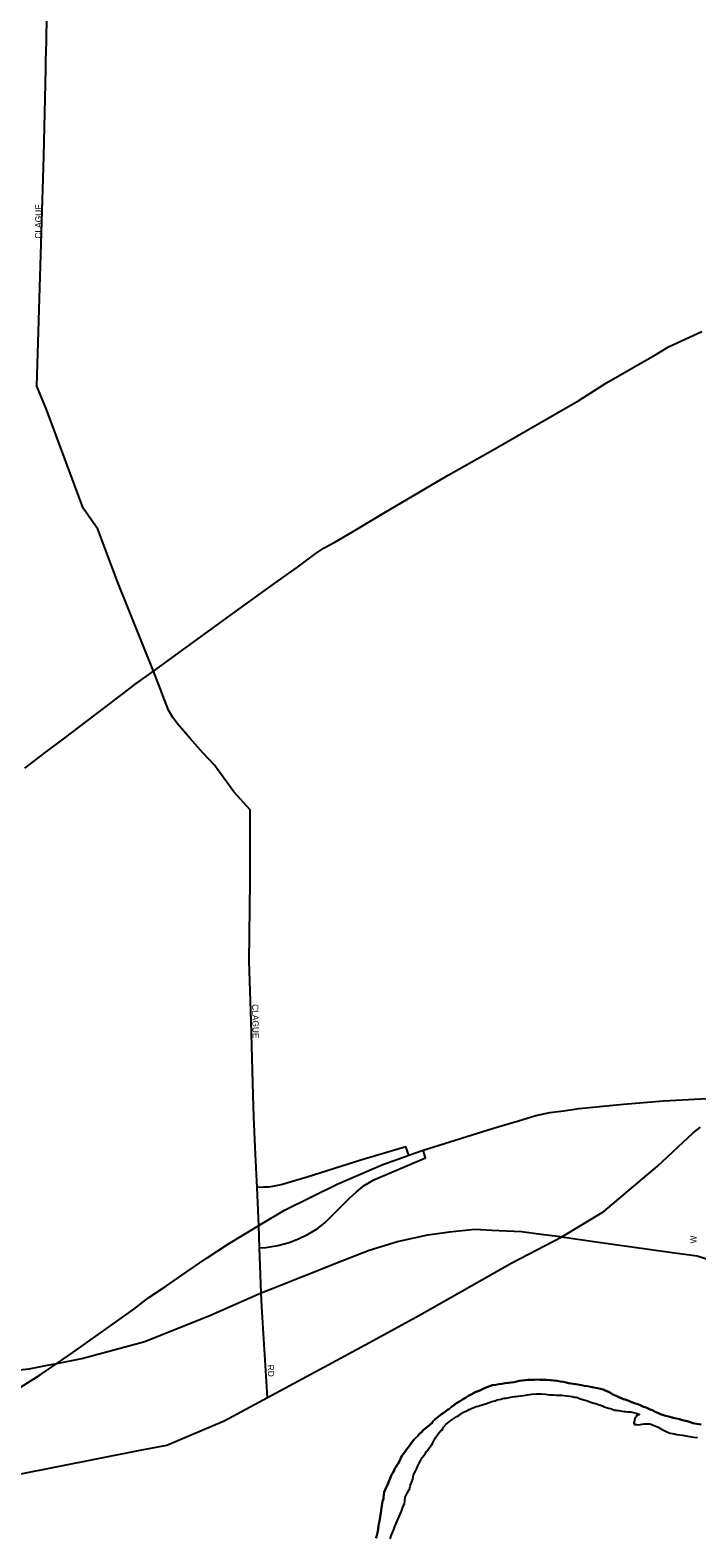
# Model space of a CAD drawing. Extents: x -561 to 1170, y 0 to 846.
# Drawn here: x 101.57 to 115.96, y 204.97 to 237.54 of the extents above; entities that cross this region are included whole.
import ezdxf

# ---------------------------------------------------------------- set-up
doc = ezdxf.new("R2010")
doc.units = 0
for name, color, linetype in [('GM_X_City_Street', 7, 'Continuous'), ('GM_X_City_Street_Text', 7, 'Continuous'), ('GM_X_Interchange_Ramps', 7, 'Continuous'), ('GM_X_Interstate_Route', 7, 'Continuous'), ('GM_X_Major_River', 7, 'Continuous'), ('GM_X_State_Route', 7, 'Continuous')]:
    doc.layers.add(name, color=color, linetype=linetype)

msp = doc.modelspace()

# ---------------------------------------------------------------- linework, layer by layer
at = {"layer": 'GM_X_City_Street'}
for points in [[(101.913, 236.988), (101.952, 238.94), (102.16, 245.628), (102.292, 251.483), (102.565, 260.337)], [(101.907, 236.709), (101.912, 236.977), (101.913, 236.988)], [(104.232, 223.692), (103.466, 225.608), (103.031, 226.757), (102.713, 227.215), (101.923, 229.346), (101.711, 229.844), (101.869, 234.817), (101.907, 236.697), (101.907, 236.709)], [(106.387, 214.535), (106.343, 216.131), (106.298, 217.424), (106.319, 219.156), (106.323, 220.411), (106.323, 220.698), (105.966, 221.087), (105.547, 221.658), (105.296, 221.93), (105.024, 222.236), (104.751, 222.551), (104.649, 222.692), (104.56, 222.849), (104.47, 223.071), (104.368, 223.339), (104.232, 223.692)], [(106.437, 213.251), (106.4, 214.06), (106.387, 214.535)], [(107.912, 208.655), (108.898, 209.185), (109.975, 209.776), (111.966, 210.908), (113.048, 211.474), (113.955, 212.017), (115.111, 212.997), (115.886, 213.719), (116.038, 213.843)], [(106.557, 210.258), (106.524, 211.237), (106.507, 211.714), (106.469, 212.537), (106.437, 213.251)], [(106.575, 209.957), (106.557, 210.258)], [(106.693, 208), (106.575, 209.957)], [(94.231, 202.715), (95.742, 203.778), (100.252, 205.982), (100.729, 206.202), (101.296, 206.334), (103.944, 206.862), (104.522, 206.971), (105.76, 207.493), (106.693, 208), (107.912, 208.655)]]:
    msp.add_lwpolyline(points, dxfattribs=at)
at = {"layer": 'GM_X_Interchange_Ramps'}
for points in [[(109.745, 213.235), (109.683, 213.418), (108.709, 213.126), (107.549, 212.761), (106.987, 212.597), (106.724, 212.547), (106.614, 212.541), (106.469, 212.537)], [(106.524, 211.237), (106.656, 211.239), (106.914, 211.281), (107.164, 211.35), (107.366, 211.427), (107.561, 211.518), (107.763, 211.643), (107.93, 211.775), (108.459, 212.297), (108.612, 212.443), (108.779, 212.583), (108.987, 212.701), (110.108, 213.181), (110.052, 213.346)]]:
    msp.add_lwpolyline(points, dxfattribs=at)
at = {"layer": 'GM_X_Interstate_Route'}
for points in [[(109.61, 213.187), (109.745, 213.235), (110.052, 213.346), (111.576, 213.815), (112.111, 213.979), (112.489, 214.094), (112.787, 214.155), (113.084, 214.194), (113.425, 214.244), (113.863, 214.289), (114.382, 214.334), (115.242, 214.408), (116.05, 214.449), (116.766, 214.473), (116.99, 214.48), (117.617, 214.465), (118.061, 214.445), (118.559, 214.404), (121.014, 214.243)], [(108.415, 212.701), (109.186, 213.034), (109.61, 213.187)], [(88.421, 202.626), (88.801, 202.77), (90.834, 203.543), (92.445, 204.154), (94.721, 205.019), (96.38, 205.65), (97.464, 206.126), (98.717, 206.733), (99.965, 207.396), (101.021, 208.011), (101.785, 208.493), (102.143, 208.734), (102.494, 208.97), (103.805, 209.905), (104.135, 210.159), (104.514, 210.413), (104.936, 210.711), (105.39, 211.014), (105.85, 211.317), (106.507, 211.714), (107.062, 212.045), (108.197, 212.607), (108.415, 212.701)]]:
    msp.add_lwpolyline(points, dxfattribs=at)
at = {"layer": 'GM_X_Major_River'}
for points in [[(109.033, 204.96), (109.044, 204.993), (109.074, 205.113), (109.084, 205.156), (109.093, 205.232), (109.108, 205.303), (109.118, 205.368), (109.127, 205.433), (109.137, 205.504), (109.147, 205.564), (109.157, 205.607), (109.161, 205.661), (109.171, 205.716), (109.186, 205.776), (109.196, 205.814), (109.201, 205.841), (109.215, 205.955), (109.257, 206.059), (109.288, 206.13), (109.303, 206.168), (109.319, 206.206), (109.335, 206.234), (109.35, 206.272), (109.371, 206.332), (109.397, 206.37), (109.418, 206.409), (109.439, 206.452), (109.465, 206.496), (109.486, 206.535), (109.513, 206.578), (109.534, 206.611), (109.549, 206.644), (109.57, 206.693), (109.596, 206.737), (109.628, 206.787), (109.665, 206.831), (109.697, 206.88), (109.728, 206.919), (109.755, 206.952), (109.781, 206.995), (109.818, 207.045), (109.861, 207.094), (109.903, 207.133), (109.94, 207.172), (109.978, 207.216), (110.02, 207.249), (110.063, 207.299), (110.121, 207.343), (110.239, 207.449), (110.271, 207.487), (110.308, 207.526), (110.345, 207.553), (110.377, 207.581), (110.414, 207.614), (110.452, 207.642), (110.489, 207.665), (110.543, 207.704), (110.58, 207.731), (110.623, 207.759), (110.66, 207.793), (110.714, 207.837), (110.773, 207.876), (110.837, 207.915), (110.901, 207.954), (110.965, 207.993), (111.035, 208.033), (111.105, 208.072), (111.18, 208.117), (111.277, 208.151), (111.347, 208.185), (111.411, 208.213), (111.486, 208.242), (111.551, 208.265), (111.621, 208.277), (111.691, 208.289), (111.756, 208.296), (111.827, 208.308), (111.897, 208.315), (111.956, 208.321), (112.021, 208.333), (112.075, 208.345), (112.129, 208.357)], [(112.129, 208.357), (112.075, 208.345), (112.021, 208.333), (111.956, 208.321), (111.897, 208.315), (111.827, 208.308), (111.756, 208.296), (111.691, 208.289), (111.621, 208.277), (111.551, 208.265), (111.486, 208.242), (111.411, 208.213), (111.347, 208.185), (111.277, 208.151), (111.18, 208.117), (111.105, 208.072), (111.035, 208.033), (110.965, 207.993), (110.901, 207.954), (110.837, 207.915), (110.773, 207.876), (110.714, 207.837), (110.66, 207.793), (110.623, 207.759), (110.58, 207.731), (110.543, 207.704), (110.489, 207.665), (110.452, 207.642), (110.414, 207.614), (110.377, 207.581), (110.345, 207.553), (110.308, 207.526), (110.271, 207.487), (110.239, 207.449), (110.121, 207.343), (110.063, 207.299), (110.02, 207.249), (109.978, 207.216), (109.94, 207.172), (109.903, 207.133), (109.861, 207.094), (109.818, 207.045), (109.781, 206.995), (109.755, 206.952), (109.728, 206.919), (109.697, 206.88), (109.665, 206.831), (109.628, 206.787), (109.596, 206.737), (109.57, 206.693), (109.549, 206.644), (109.534, 206.611), (109.513, 206.578), (109.486, 206.535), (109.465, 206.496), (109.439, 206.452), (109.418, 206.409), (109.397, 206.37), (109.371, 206.332), (109.35, 206.272), (109.335, 206.234), (109.319, 206.206), (109.303, 206.168), (109.288, 206.13), (109.257, 206.059), (109.215, 205.955), (109.201, 205.841), (109.196, 205.814), (109.186, 205.776), (109.171, 205.716), (109.161, 205.661), (109.157, 205.607), (109.147, 205.564), (109.137, 205.504), (109.127, 205.433), (109.118, 205.368), (109.108, 205.303), (109.093, 205.232), (109.084, 205.156), (109.074, 205.113), (109.044, 204.993), (109.033, 204.96)], [(112.129, 208.357), (112.188, 208.369), (112.253, 208.376), (112.313, 208.382), (112.378, 208.384), (112.448, 208.385), (112.513, 208.386), (112.578, 208.382), (112.643, 208.383), (112.714, 208.379), (112.806, 208.376), (112.877, 208.366), (112.947, 208.357), (113.012, 208.347), (113.078, 208.337), (113.138, 208.322), (113.192, 208.312), (113.344, 208.288), (113.393, 208.278), (113.469, 208.264), (113.529, 208.254), (113.6, 208.244), (113.67, 208.23), (113.741, 208.215), (113.817, 208.2), (113.882, 208.185), (113.937, 208.17), (113.986, 208.149), (114.041, 208.128), (114.095, 208.102), (114.15, 208.065), (114.221, 208.034), (114.281, 208.008), (114.33, 207.988), (114.38, 207.967), (114.418, 207.957), (114.456, 207.941), (114.494, 207.931), (114.538, 207.91), (114.581, 207.895), (114.63, 207.874), (114.685, 207.853), (114.756, 207.828), (114.811, 207.802), (114.865, 207.781), (114.914, 207.76), (114.958, 207.739), (115.007, 207.724), (115.051, 207.698), (115.1, 207.677), (115.149, 207.656), (115.193, 207.636), (115.231, 207.625), (115.264, 207.61), (115.324, 207.595), (115.378, 207.58), (115.449, 207.559), (115.52, 207.544), (115.59, 207.529), (115.656, 207.514), (115.727, 207.494), (115.803, 207.474), (115.879, 207.448), (115.961, 207.428), (116.053, 207.414)], [(116.053, 207.414), (115.961, 207.428), (115.879, 207.448), (115.803, 207.474), (115.727, 207.494), (115.656, 207.514), (115.59, 207.529), (115.52, 207.544), (115.449, 207.559), (115.378, 207.58), (115.324, 207.595), (115.264, 207.61), (115.231, 207.625), (115.193, 207.636), (115.149, 207.656), (115.1, 207.677), (115.051, 207.698), (115.007, 207.724), (114.958, 207.739), (114.914, 207.76), (114.865, 207.781), (114.811, 207.802), (114.756, 207.828), (114.685, 207.853), (114.63, 207.874), (114.581, 207.895), (114.538, 207.91), (114.494, 207.931), (114.456, 207.941), (114.418, 207.957), (114.38, 207.967), (114.33, 207.988), (114.281, 208.008), (114.221, 208.034), (114.15, 208.065), (114.095, 208.102), (114.041, 208.128), (113.986, 208.149), (113.937, 208.17), (113.882, 208.185), (113.817, 208.2), (113.741, 208.215), (113.67, 208.23), (113.6, 208.244), (113.529, 208.254), (113.469, 208.264), (113.393, 208.278), (113.344, 208.288), (113.192, 208.312), (113.138, 208.322), (113.078, 208.337), (113.012, 208.347), (112.947, 208.357), (112.877, 208.366), (112.806, 208.376), (112.714, 208.379), (112.643, 208.383), (112.578, 208.382), (112.513, 208.386), (112.448, 208.385), (112.378, 208.384), (112.313, 208.382), (112.253, 208.376), (112.188, 208.369), (112.129, 208.357)], [(109.342, 204.95), (109.373, 205.032), (109.399, 205.097), (109.42, 205.152), (109.44, 205.212), (109.467, 205.261), (109.487, 205.316), (109.565, 205.496), (109.586, 205.545), (109.606, 205.61), (109.632, 205.665), (109.653, 205.703), (109.667, 205.845), (109.724, 205.965), (109.756, 206.02), (109.766, 206.052), (109.771, 206.085), (109.786, 206.129), (109.807, 206.178), (109.828, 206.238), (109.848, 206.33), (109.89, 206.407), (109.916, 206.467), (109.942, 206.522), (109.968, 206.582), (110.004, 206.648), (110.036, 206.702), (110.068, 206.746), (110.094, 206.785), (110.126, 206.834), (110.163, 206.878), (110.194, 206.922), (110.231, 206.972), (110.258, 207.01), (110.31, 207.119), (110.378, 207.218), (110.437, 207.29), (110.464, 207.296), (110.49, 207.356), (110.553, 207.422), (110.618, 207.472), (110.655, 207.5), (110.714, 207.544), (110.778, 207.589), (110.821, 207.611), (110.874, 207.645), (110.912, 207.673), (110.955, 207.695), (110.987, 207.707), (111.014, 207.723), (111.046, 207.74), (111.073, 207.757), (111.132, 207.78), (111.197, 207.803), (111.245, 207.815), (111.277, 207.826), (111.337, 207.843), (111.369, 207.855), (111.407, 207.866), (111.455, 207.884), (111.504, 207.901), (111.536, 207.912), (111.568, 207.918), (111.611, 207.93), (111.654, 207.947), (111.692, 207.959), (111.735, 207.965), (111.768, 207.976), (111.811, 207.983), (111.849, 207.989), (111.881, 207.995), (111.908, 208.001), (111.946, 208.007), (111.984, 208.013), (112.027, 208.019), (112.065, 208.025), (112.108, 208.032), (112.162, 208.038), (112.222, 208.045)], [(109.342, 204.95), (109.373, 205.032), (109.399, 205.097), (109.42, 205.152), (109.44, 205.212), (109.467, 205.261), (109.487, 205.316), (109.565, 205.496), (109.586, 205.545), (109.606, 205.61), (109.632, 205.665), (109.653, 205.703), (109.667, 205.845), (109.724, 205.965), (109.756, 206.02), (109.766, 206.052), (109.771, 206.085), (109.786, 206.129), (109.807, 206.178), (109.828, 206.238), (109.848, 206.33), (109.89, 206.407), (109.916, 206.467), (109.942, 206.522), (109.968, 206.582), (110.004, 206.648), (110.036, 206.702), (110.068, 206.746), (110.094, 206.785), (110.126, 206.834), (110.163, 206.878), (110.194, 206.922), (110.231, 206.972), (110.258, 207.01), (110.31, 207.119), (110.378, 207.218), (110.437, 207.29), (110.464, 207.296), (110.49, 207.356), (110.553, 207.422), (110.618, 207.472), (110.655, 207.5), (110.714, 207.544), (110.778, 207.589), (110.821, 207.611), (110.874, 207.645), (110.912, 207.673), (110.955, 207.695), (110.987, 207.707), (111.014, 207.723), (111.046, 207.74), (111.073, 207.757), (111.132, 207.78), (111.197, 207.803), (111.245, 207.815), (111.277, 207.826), (111.337, 207.843), (111.369, 207.855), (111.407, 207.866), (111.455, 207.884), (111.504, 207.901), (111.536, 207.912), (111.568, 207.918), (111.611, 207.93), (111.654, 207.947), (111.692, 207.959), (111.735, 207.965), (111.768, 207.976), (111.811, 207.983), (111.849, 207.989), (111.881, 207.995), (111.908, 208.001), (111.946, 208.007), (111.984, 208.013), (112.027, 208.019), (112.065, 208.025), (112.108, 208.032), (112.162, 208.038), (112.222, 208.045)], [(112.222, 208.045), (112.303, 208.057), (112.351, 208.063), (112.4, 208.07), (112.492, 208.077), (112.541, 208.078), (112.606, 208.079), (112.698, 208.07), (112.785, 208.061), (112.861, 208.057), (112.926, 208.053), (112.996, 208.049), (113.045, 208.05), (113.094, 208.04), (113.159, 208.036), (113.219, 208.026), (113.273, 208.021), (113.311, 208.011), (113.349, 208.007), (113.387, 207.997), (113.426, 207.981), (113.475, 207.966), (113.551, 207.94), (113.605, 207.925), (113.655, 207.91), (113.698, 207.894), (113.742, 207.879), (113.78, 207.869), (113.818, 207.853), (113.851, 207.843), (113.884, 207.833), (113.927, 207.817), (113.96, 207.802), (114.014, 207.786), (114.058, 207.771), (114.096, 207.761), (114.134, 207.745), (114.167, 207.735), (114.194, 207.73), (114.221, 207.725), (114.249, 207.72), (114.281, 207.716), (114.314, 207.711), (114.352, 207.706), (114.39, 207.701), (114.428, 207.697), (114.471, 207.692), (114.498, 207.693), (114.531, 207.688), (114.585, 207.678), (114.651, 207.663), (114.694, 207.648), (114.727, 207.632), (114.689, 207.621), (114.662, 207.615), (114.657, 207.587), (114.626, 207.554), (114.616, 207.505), (114.6, 207.456), (114.617, 207.419), (114.661, 207.414), (114.699, 207.409), (114.785, 207.422), (114.828, 207.428), (114.877, 207.429), (114.91, 207.43), (114.948, 207.43), (114.991, 207.415), (115.018, 207.405), (115.057, 207.389), (115.089, 207.374), (115.128, 207.358), (115.161, 207.337), (115.199, 207.316), (115.243, 207.295), (115.286, 207.274), (115.33, 207.254), (115.385, 207.233), (115.439, 207.223), (115.477, 207.213), (115.532, 207.203), (115.591, 207.194), (115.651, 207.184), (115.727, 207.174), (115.809, 207.16), (115.896, 207.145), (115.977, 207.136)], [(112.222, 208.045), (112.303, 208.057), (112.351, 208.063), (112.4, 208.07), (112.492, 208.077), (112.541, 208.078), (112.606, 208.079), (112.698, 208.07), (112.785, 208.061), (112.861, 208.057), (112.926, 208.053), (112.996, 208.049), (113.045, 208.05), (113.094, 208.04), (113.159, 208.036), (113.219, 208.026), (113.273, 208.021), (113.311, 208.011), (113.349, 208.007), (113.387, 207.997), (113.426, 207.981), (113.475, 207.966), (113.551, 207.94), (113.605, 207.925), (113.655, 207.91), (113.698, 207.894), (113.742, 207.879), (113.78, 207.869), (113.818, 207.853), (113.851, 207.843), (113.884, 207.833), (113.927, 207.817), (113.96, 207.802), (114.014, 207.786), (114.058, 207.771), (114.096, 207.761), (114.134, 207.745), (114.167, 207.735), (114.194, 207.73), (114.221, 207.725), (114.249, 207.72), (114.281, 207.716), (114.314, 207.711), (114.352, 207.706), (114.39, 207.701), (114.428, 207.697), (114.471, 207.692), (114.498, 207.693), (114.531, 207.688), (114.585, 207.678), (114.651, 207.663), (114.694, 207.648), (114.727, 207.632), (114.689, 207.621), (114.662, 207.615), (114.657, 207.587), (114.626, 207.554), (114.616, 207.505), (114.6, 207.456), (114.617, 207.419), (114.661, 207.414), (114.699, 207.409), (114.785, 207.422), (114.828, 207.428), (114.877, 207.429), (114.91, 207.43), (114.948, 207.43), (114.991, 207.415), (115.018, 207.405), (115.057, 207.389), (115.089, 207.374), (115.128, 207.358), (115.161, 207.337), (115.199, 207.316), (115.243, 207.295), (115.286, 207.274), (115.33, 207.254), (115.385, 207.233), (115.439, 207.223), (115.477, 207.213), (115.532, 207.203), (115.591, 207.194), (115.651, 207.184), (115.727, 207.174), (115.809, 207.16), (115.896, 207.145), (115.977, 207.136)]]:
    msp.add_lwpolyline(points, dxfattribs=at)
at = {"layer": 'GM_X_State_Route'}
for points in [[(108.709, 226.809), (109.216, 227.11), (110.595, 227.927), (111.566, 228.472), (113.416, 229.539), (114.009, 229.919), (115.09, 230.537), (115.35, 230.694), (115.538, 230.786), (116.073, 231.03)], [(101.454, 221.598), (101.887, 221.926), (102.31, 222.241), (102.791, 222.611), (103.18, 222.909), (103.861, 223.424), (104.232, 223.692), (105.943, 224.939), (106.901, 225.625), (107.343, 225.94), (107.718, 226.216), (107.918, 226.357), (108.144, 226.48), (108.527, 226.702), (108.709, 226.809)], [(108.167, 210.9), (108.89, 211.182), (109.502, 211.372), (110.156, 211.511), (110.621, 211.579), (111.167, 211.634), (111.534, 211.613), (112.174, 211.588), (112.6, 211.53), (112.964, 211.485)], [(112.964, 211.485), (113.048, 211.474), (113.742, 211.371), (115.376, 211.141), (115.967, 211.064), (118.271, 210.324)], [(106.96, 210.419), (108.046, 210.853), (108.167, 210.9)], [(101.984, 208.703), (102.143, 208.734), (102.687, 208.841), (104.047, 209.208), (105.464, 209.781), (106.557, 210.258), (106.96, 210.419)], [(88.599, 208.431), (88.599, 208.431), (95.409, 208.476), (97.737, 208.501), (100.596, 208.525), (101.551, 208.618), (101.984, 208.703)]]:
    msp.add_lwpolyline(points, dxfattribs=at)

# ---------------------------------------------------------------- texts
at = {"layer": 'GM_X_City_Street_Text'}
for s, rotation, p in [('CLAGUE', 88.9775, (101.807, 233.034)), ('CLAGUE', 271.0225, (106.361, 216.497)), ('W', 90, (115.956, 211.329)), ('RD', 273.011, (106.693, 208.705))]:
    msp.add_text(s, height=0.135, rotation=rotation, dxfattribs=at).set_placement(p)

doc.saveas('drawing.dxf')
